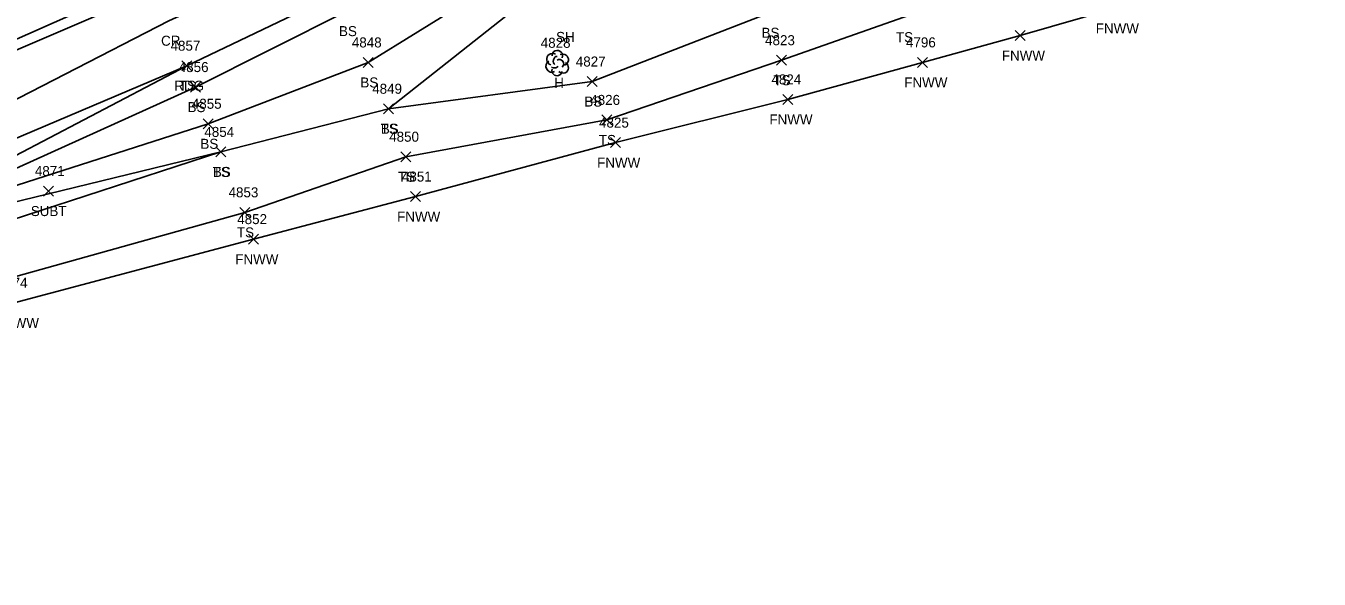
# Model space of a CAD drawing. Extents: x 1505656 to 1508446, y 700805 to 703031.
# Drawn here: x 1506226.3 to 1506484.4, y 701510 to 701620.6 of the extents above; entities that cross this region are included whole.
import ezdxf

# ---------------------------------------------------------------- set-up
doc = ezdxf.new("R2010")
doc.units = 0
for name, color, linetype in [('L_A', 7, 'Continuous'), ('L_I', 7, 'Continuous'), ('L_TIC', 7, 'Continuous'), ('LELB', 7, 'Continuous'), ('LFNC', 7, 'Continuous'), ('LTD', 7, 'Continuous'), ('P_A', 7, 'Continuous'), ('P_I', 7, 'Continuous'), ('P_TIC', 7, 'Continuous'), ('PEU', 7, 'Continuous'), ('PRC', 7, 'Continuous'), ('U_A', 7, 'Continuous'), ('U_I', 7, 'Continuous'), ('U_TIC', 7, 'Continuous')]:
    doc.layers.add(name, color=color, linetype=linetype)

msp = doc.modelspace()

# ---------------------------------------------------------------- linework, layer by layer
at = {"layer": 'L_TIC'}
for points in [[(1506423.76, 701617.62), (1506425.76, 701619.62)], [(1506425.76, 701617.62), (1506423.76, 701619.62)], [(1506257.45, 701611.59), (1506259.45, 701613.59)], [(1506259.45, 701611.59), (1506257.45, 701613.59)], [(1506293.64, 701612.24), (1506295.64, 701614.24)], [(1506295.64, 701612.24), (1506293.64, 701614.24)], [(1506376.12, 701612.69), (1506378.12, 701614.69)], [(1506378.12, 701612.69), (1506376.12, 701614.69)], [(1506404.3, 701612.25), (1506406.3, 701614.25)], [(1506406.3, 701612.25), (1506404.3, 701614.25)], [(1506338.34, 701608.43), (1506340.34, 701610.43)], [(1506340.34, 701608.43), (1506338.34, 701610.43)], [(1506259.15, 701607.32), (1506261.15, 701609.32)], [(1506261.15, 701607.32), (1506259.15, 701609.32)], [(1506377.38, 701604.86), (1506379.38, 701606.86)], [(1506379.38, 701604.86), (1506377.38, 701606.86)], [(1506297.71, 701602.99), (1506299.71, 701604.99)], [(1506299.71, 701602.99), (1506297.71, 701604.99)], [(1506297.71, 701602.99), (1506299.71, 701604.99)], [(1506299.71, 701602.99), (1506297.71, 701604.99)], [(1506341.27, 701600.76), (1506343.27, 701602.76)], [(1506343.27, 701600.76), (1506341.27, 701602.76)], [(1506261.7, 701599.99), (1506263.7, 701601.99)], [(1506263.7, 701599.99), (1506261.7, 701601.99)], [(1506342.98, 701596.23), (1506344.98, 701598.23)], [(1506344.98, 701596.23), (1506342.98, 701598.23)], [(1506264.2, 701594.37), (1506266.2, 701596.37)], [(1506266.2, 701594.37), (1506264.2, 701596.37)], [(1506264.2, 701594.37), (1506266.2, 701596.37)], [(1506266.2, 701594.37), (1506264.2, 701596.37)], [(1506301.18, 701593.41), (1506303.18, 701595.41)], [(1506303.18, 701593.41), (1506301.18, 701595.41)], [(1506303.06, 701585.45), (1506305.06, 701587.45)], [(1506305.06, 701585.45), (1506303.06, 701587.45)], [(1506269.03, 701582.3), (1506271.03, 701584.3)], [(1506271.03, 701582.3), (1506269.03, 701584.3)], [(1506270.76, 701576.95), (1506272.76, 701578.95)], [(1506272.76, 701576.95), (1506270.76, 701578.95)]]:
    msp.add_lwpolyline(points, dxfattribs=at)
at = {"layer": 'LELB'}
for points in [[(1506439.67, 701705.09), (1506423.04, 701704.81), (1506385.41, 701692.66), (1506360.98, 701684.88), (1506321.19, 701665.64), (1506279.84, 701646.54), (1506249.51, 701629.08), (1506209.1, 701611.11), (1506171.89, 701595.41), (1506131.01, 701577.86), (1506104.62, 701564.81), (1506102.86, 701567.32), (1506129.39, 701579.69), (1506163.08, 701601.74)], [(1506509.21, 701611.03), (1506507.44, 701618.38), (1506501.19, 701629.63), (1506493.28, 701641.73), (1506487.58, 701650), (1506474.34, 701662.65), (1506459.98, 701669.04), (1506440.83, 701673.95), (1506424.11, 701672.15), (1506391.39, 701665.24), (1506368.18, 701657.76), (1506332.08, 701641.61), (1506290.37, 701623.5), (1506260.15, 701608.32), (1506217.93, 701589.2), (1506179.42, 701572.42), (1506142.47, 701555.66), (1506111.55, 701540.68), (1506083.73, 701530.64), (1506052.54, 701524.58), (1506019.1, 701514.86), (1506001, 701512.92)], [(1506505.93, 701609.05), (1506503.05, 701618.08), (1506498.28, 701627.09), (1506492.11, 701640.81), (1506486.47, 701649.13), (1506473.24, 701661.34), (1506459.24, 701667.42), (1506439.7, 701671.42), (1506423.94, 701669.27), (1506391.69, 701663.7), (1506368.84, 701655.73), (1506334.29, 701637.81), (1506294.64, 701613.24), (1506262.7, 701600.99), (1506219.1, 701587.01), (1506179.81, 701571.09), (1506142.47, 701555.66)], [(1506501.04, 701604.88), (1506496.49, 701618.92), (1506488.49, 701638.33), (1506484.16, 701646.68), (1506470.49, 701657.41), (1506458.02, 701664.05), (1506439.08, 701668.51), (1506423.82, 701667.14), (1506392.01, 701662.38), (1506369.76, 701652.23), (1506335.43, 701633.06), (1506298.71, 701603.99)], [(1506477.45, 701634.17), (1506465.86, 701646.11), (1506449.94, 701651.79), (1506436.18, 701650.58), (1506423.5, 701644.41), (1506398.44, 701633.57), (1506374.71, 701623.17), (1506339.34, 701609.43), (1506298.71, 701603.99), (1506265.2, 701595.37), (1506220.27, 701580.75), (1506181.48, 701566.74)], [(1506464.89, 701630.33), (1506459.78, 701641.23), (1506438.81, 701635.44), (1506425.08, 701629.62), (1506401.57, 701622.29), (1506377.12, 701613.69), (1506342.27, 701601.76), (1506302.18, 701594.41), (1506270.03, 701583.3), (1506223.11, 701570.14), (1506184.48, 701557.95), (1506143.89, 701547.39), (1506113.07, 701537.26)], [(1506258.45, 701612.59), (1506217.24, 701590.98), (1506178.69, 701574.64), (1506139.98, 701558.64)], [(1506265.2, 701595.37), (1506220.09, 701584.42), (1506181.48, 701566.74), (1506143.35, 701550.53), (1506113.07, 701537.26), (1506084.27, 701528)]]:
    msp.add_lwpolyline(points, dxfattribs=at)
at = {"layer": 'LFNC'}
msp.add_lwpolyline([(1506497.87, 701603.48), (1506493.98, 701617.54), (1506486.85, 701636.91), (1506477.45, 701634.17), (1506464.89, 701630.33), (1506443.52, 701624.04), (1506424.76, 701618.62), (1506405.3, 701613.25), (1506378.38, 701605.86), (1506343.98, 701597.23), (1506304.06, 701586.45), (1506271.76, 701577.95), (1506223.97, 701565.23), (1506186.16, 701554.65), (1506144.64, 701544.15), (1506113.09, 701535.92), (1506084.27, 701528), (1506052.63, 701520.52), (1506018.97, 701513.16), (1506001.14, 701510.04)], dxfattribs=at)
at = {"layer": 'LTD'}
msp.add_line((1506332.34, 701613.17), (1506332.34, 701613.17), dxfattribs=at)
msp.add_line((1506332.34, 701613.17), (1506332.34, 701613.17), dxfattribs=at)
msp.add_arc((1506332.39, 701614.6), 1.05, 335.5272, 180.9563, dxfattribs=at)
for centre, major_axis, ratio, start_param, end_param in [((1506331.26, 701612.46), (0.58, -1.04), 0.959034, 3.141593, 6.283185), ((1506331.55, 701613.83), (1.21, -0.51), 0.895232, 1.570796, 4.712389), ((1506332.13, 701613.62), (-0.208, -0.792), 0.645439, 3.141593, 6.283185), ((1506332.84, 701613), (-0.5, 0.667), 0.989748, 3.141593, 6.283185), ((1506333.34, 701612.33), (-1.09, 0.79), 0.841452, 1.570796, 4.712389), ((1506333.38, 701613.75), (-1.14, -0.48), 0.949671, 1.570796, 4.712389), ((1506332.34, 701611.67), (0.26, 1.06), 0.942809, 1.570796, 4.712389), ((1506331.88, 701612.42), (-0.625, -0.083), 0.423636, 0, 3.141593)]:
    msp.add_ellipse(centre, major_axis=major_axis, ratio=ratio, start_param=start_param, end_param=end_param, dxfattribs=at)
at = {"layer": 'P_TIC'}
for points in [[(1506257.45, 701611.59), (1506259.45, 701613.59)], [(1506259.45, 701611.59), (1506257.45, 701613.59)]]:
    msp.add_lwpolyline(points, dxfattribs=at)
at = {"layer": 'PEU'}
for points in [[(1506525.78, 701615.67), (1506519.5, 701633.43), (1506513.15, 701649.3), (1506503.08, 701665.91), (1506489.52, 701679.31), (1506470.51, 701690.89), (1506460.49, 701693.33), (1506439.12, 701697.08), (1506424.25, 701697.44), (1506385.98, 701688.81), (1506362.39, 701679.9), (1506323.43, 701662.22), (1506281.23, 701643.19), (1506252.35, 701627.76), (1506209.85, 701609.53), (1506173.44, 701590.33), (1506132.93, 701573.39), (1506105.98, 701559.11), (1506089.21, 701557.37), (1506082.67, 701561.4), (1506078.94, 701568.61)], [(1506512.36, 701612.05), (1506509.58, 701619.24), (1506503.6, 701631.14), (1506495.87, 701643.5), (1506490.15, 701651.91), (1506475.68, 701664.25), (1506461.93, 701671.49), (1506441.69, 701676.01), (1506423.96, 701676.45), (1506390.82, 701667.65), (1506367.37, 701660.27), (1506329.82, 701645.8), (1506288.78, 701627.12), (1506258.45, 701612.59), (1506216.06, 701594.6), (1506177.68, 701577.39), (1506139.98, 701558.64), (1506110.2, 701544.77), (1506096.87, 701538.26), (1506082.45, 701533.62), (1506051.95, 701526.91), (1506019.21, 701522.3), (1505992.82, 701526.62)]]:
    msp.add_lwpolyline(points, dxfattribs=at)
at = {"layer": 'PRC'}
msp.add_lwpolyline([(1506519.07, 701614.01), (1506506.17, 701642.82), (1506497.05, 701654.53), (1506481.68, 701671.51), (1506464.91, 701680.72), (1506446.99, 701685.19), (1506424.49, 701686.1), (1506387.92, 701677.86), (1506364.19, 701671.2), (1506326.34, 701654.75), (1506285.02, 701635.25), (1506254.86, 701621.58), (1506213.39, 701600.27), (1506174.81, 701583.72), (1506136.29, 701565.39), (1506108.2, 701552.45), (1506085.49, 701543.92), (1506066.01, 701541.94)], dxfattribs=at)
at = {"layer": 'U_TIC'}
for points in [[(1506229.81, 701586.56), (1506231.81, 701588.56)], [(1506231.81, 701586.56), (1506229.81, 701588.56)]]:
    msp.add_lwpolyline(points, dxfattribs=at)

# ---------------------------------------------------------------- texts
at = {"layer": 'L_A'}
for s, p in [('FNWW', (1506439.86, 701619.04)), ('BS', (1506288.81, 701618.5)), ('SH', (1506332.14, 701617.34)), ('BS', (1506373.15, 701618.17)), ('TS', (1506399.98, 701617.29)), ('FNWW', (1506421.11, 701613.62)), ('TS', (1506375.53, 701608.69)), ('TS', (1506256.86, 701607.59)), ('BS', (1506293.08, 701608.24)), ('H', (1506331.77, 701608.17)), ('FNWW', (1506401.64, 701608.25)), ('BS', (1506258.59, 701603.32)), ('BS', (1506337.78, 701604.43)), ('FNWW', (1506374.72, 701600.86)), ('TS', (1506297.12, 701598.99)), ('BS', (1506297.15, 701598.99)), ('BS', (1506261.15, 701595.99)), ('TS', (1506340.68, 701596.76)), ('TS', (1506263.61, 701590.37)), ('BS', (1506263.64, 701590.37)), ('FNWW', (1506340.33, 701592.23)), ('TS', (1506300.59, 701589.41)), ('FNWW', (1506300.41, 701581.45)), ('TS', (1506268.44, 701578.3)), ('FNWW', (1506268.11, 701572.95)), ('FNWW', (1506220.32, 701560.23))]:
    msp.add_text(s, height=2, dxfattribs=at).set_placement(p)
at = {"layer": 'L_I'}
for s, p in [('4848', (1506291.38, 701616.24)), ('4828', (1506329.08, 701616.17)), ('4823', (1506373.86, 701616.69)), ('4796', (1506401.98, 701616.25)), ('4857', (1506255.19, 701615.59)), ('4856', (1506256.83, 701611.32)), ('4827', (1506336.08, 701612.43)), ('4824', (1506375.12, 701608.86)), ('4849', (1506295.44, 701606.99)), ('4849', (1506295.44, 701606.99)), ('4855', (1506259.44, 701603.99)), ('4826', (1506338.96, 701604.76)), ('4854', (1506261.94, 701598.37)), ('4854', (1506261.94, 701598.37)), ('4825', (1506340.72, 701600.23)), ('4850', (1506298.83, 701597.41)), ('4851', (1506301.37, 701589.45)), ('4853', (1506266.77, 701586.3)), ('4852', (1506268.5, 701580.95)), ('4874', (1506220.71, 701568.23))]:
    msp.add_text(s, height=2, dxfattribs=at).set_placement(p)
at = {"layer": 'P_A'}
for s, p in [('CR', (1506253.3, 701616.58)), ('RDG', (1506255.94, 701607.59))]:
    msp.add_text(s, height=2, dxfattribs=at).set_placement(p)
at = {"layer": 'P_I'}
msp.add_text('4857', height=2, dxfattribs=at).set_placement((1506255.19, 701615.59))
at = {"layer": 'U_A'}
msp.add_text('SUBT', height=2, dxfattribs=at).set_placement((1506227.3, 701582.56))
at = {"layer": 'U_I'}
msp.add_text('4871', height=2, dxfattribs=at).set_placement((1506228.11, 701590.56))

doc.saveas('drawing.dxf')
